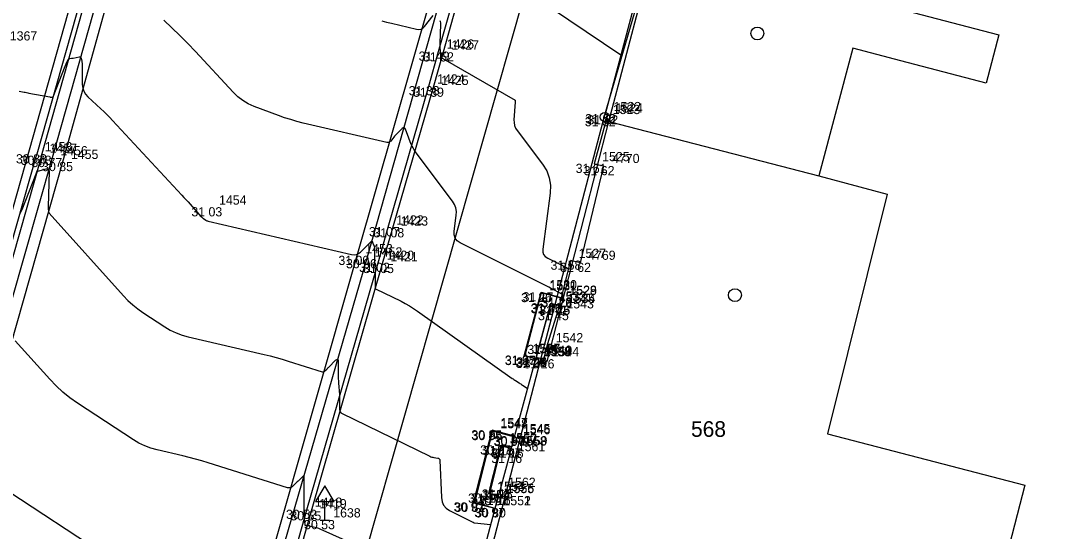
# Model space of a CAD drawing. Extents: x -702257 to -701487, y -1009871 to -1008841.
# Drawn here: x -701742.19 to -701713.98, y -1009295.4 to -1009281.53 of the extents above; entities that cross this region are included whole.
import ezdxf

# ---------------------------------------------------------------- set-up
doc = ezdxf.new("R2010")
doc.units = 0
for name, color, linetype in [('Ex_Major Contours', 7, 'Continuous'), ('Ex_Minor Contours', 7, 'Continuous'), ('Z_betonova_konstrukce', 7, 'Continuous'), ('Z_body', 7, 'Continuous'), ('Z_body_cisla', 7, 'Continuous'), ('Z_body_vysky_redukovane', 7, 'Continuous'), ('Z_budova', 7, 'Continuous'), ('Z_dopravni_znacky', 7, 'Continuous'), ('Z_katastr_cisla_stavebni', 7, 'Continuous'), ('Z_katastr_hranice', 7, 'Continuous'), ('Z_katastr_vnitrni_kresba', 7, 'Continuous'), ('Z_katastr_znacky_budov', 7, 'Continuous'), ('Z_komunikace', 7, 'Continuous'), ('Z_obruba', 7, 'Continuous'), ('Z_site_kanalizace_znaky', 7, 'Continuous'), ('Z_vstupy', 7, 'Continuous'), ('Z_zlabek', 7, 'Continuous')]:
    doc.layers.add(name, color=color, linetype=linetype)

# ---------------------------------------------------------------- blocks, each defined once
blk = doc.blocks.new('POINT_DISPLAY')
blk.add_line((0, 0), (0, 0))
blk = doc.blocks.new('Z15')
blk.add_circle((0, 0), 0.125)
blk = doc.blocks.new('Z527')
for p, q in [((0, 0.93), (-0.25, 0.5)), ((0.25, 0.5), (0, 0.93)), ((-0.25, 0.5), (0.25, 0.5)), ((0, 0), (0, 0.5)), ((-0.13, 0), (0.13, 0))]:
    blk.add_line(p, q)

msp = doc.modelspace()

# ---------------------------------------------------------------- linework, layer by layer
at = {"layer": 'Ex_Major Contours'}
for points in [[(-701742.236, -1009283.447), (-701742.104, -1009283.472), (-701742.07, -1009283.478), (-701742.037, -1009283.484), (-701742.004, -1009283.491), (-701741.971, -1009283.497), (-701741.407, -1009283.605), (-701741.398, -1009283.606), (-701741.39, -1009283.608), (-701741.382, -1009283.609), (-701741.373, -1009283.61), (-701741.34, -1009283.613), (-701741.332, -1009283.612), (-701741.326, -1009283.61), (-701741.321, -1009283.605), (-701741.317, -1009283.599), (-701740.987, -1009282.766), (-701740.978, -1009282.745), (-701740.969, -1009282.723), (-701740.959, -1009282.702), (-701740.949, -1009282.681), (-701740.895, -1009282.578), (-701740.889, -1009282.569), (-701740.881, -1009282.562), (-701740.872, -1009282.557), (-701740.861, -1009282.555), (-701740.814, -1009282.552), (-701740.802, -1009282.551), (-701740.79, -1009282.55), (-701740.779, -1009282.548), (-701740.767, -1009282.546), (-701740.61, -1009282.517), (-701740.59, -1009282.517), (-701740.575, -1009282.522), (-701740.564, -1009282.534), (-701740.557, -1009282.552), (-701740.536, -1009282.636), (-701740.532, -1009282.658), (-701740.528, -1009282.679), (-701740.526, -1009282.7), (-701740.526, -1009282.722), (-701740.522, -1009283.268), (-701740.512, -1009283.362), (-701740.485, -1009283.448), (-701740.44, -1009283.527), (-701740.376, -1009283.597), (-701740.022, -1009283.925), (-701739.939, -1009284.003), (-701739.859, -1009284.082), (-701739.779, -1009284.163), (-701739.702, -1009284.245), (-701737.82, -1009286.274), (-701737.764, -1009286.335), (-701737.709, -1009286.395), (-701737.653, -1009286.456), (-701737.598, -1009286.518), (-701737.293, -1009286.858), (-701737.28, -1009286.871), (-701737.267, -1009286.884), (-701737.252, -1009286.896), (-701737.237, -1009286.907), (-701737.173, -1009286.948), (-701737.157, -1009286.958), (-701737.14, -1009286.966), (-701737.123, -1009286.972), (-701737.105, -1009286.977), (-701733.211, -1009287.887), (-701733.143, -1009287.895), (-701733.08, -1009287.886), (-701733.021, -1009287.861), (-701732.967, -1009287.818), (-701732.669, -1009287.522), (-701732.664, -1009287.519), (-701732.661, -1009287.518), (-701732.657, -1009287.52), (-701732.655, -1009287.525), (-701732.635, -1009287.575), (-701732.602, -1009287.661), (-701732.596, -1009287.677), (-701732.592, -1009287.694), (-701732.59, -1009287.711), (-701732.589, -1009287.729), (-701732.592, -1009288.001), (-701732.592, -1009288.039), (-701732.592, -1009288.077), (-701732.59, -1009288.114), (-701732.587, -1009288.152), (-701732.574, -1009288.303), (-701732.571, -1009288.341), (-701732.569, -1009288.378), (-701732.569, -1009288.416), (-701732.569, -1009288.454), (-701732.573, -1009288.76), (-701732.573, -1009288.781), (-701732.573, -1009288.802), (-701732.572, -1009288.806), (-701732.571, -1009288.811), (-701732.568, -1009288.814), (-701732.564, -1009288.817), (-701731.87, -1009289.155), (-701731.754, -1009289.215), (-701731.64, -1009289.279), (-701731.53, -1009289.348), (-701731.422, -1009289.421), (-701728.852, -1009291.251), (-701728.829, -1009291.267), (-701728.806, -1009291.282), (-701728.784, -1009291.298), (-701728.76, -1009291.313), (-701728.666, -1009291.374), (-701728.643, -1009291.389), (-701728.621, -1009291.403), (-701728.599, -1009291.418), (-701728.577, -1009291.432), (-701728.443, -1009291.52)], [(-701729.23, -1009294.448), (-701729.265, -1009294.44), (-701729.28, -1009294.436), (-701729.433, -1009294.394), (-701729.456, -1009294.385), (-701729.47, -1009294.37), (-701729.476, -1009294.351), (-701729.473, -1009294.326), (-701729.447, -1009294.219), (-701729.433, -1009294.165), (-701729.42, -1009294.111), (-701729.173, -1009293.132), (-701729.163, -1009293.108), (-701729.147, -1009293.092), (-701729.126, -1009293.086), (-701729.1, -1009293.09), (-701728.935, -1009293.135), (-701728.912, -1009293.141), (-701728.878, -1009293.15), (-701728.872, -1009293.152)]]:
    msp.add_lwpolyline(points, dxfattribs=at)
at = {"layer": 'Ex_Minor Contours'}
for points in [[(-701725.902, -1009282.466), (-701729.639, -1009279.939)], [(-701727.499, -1009288.967), (-701727.81, -1009288.798), (-701727.862, -1009288.77), (-701727.914, -1009288.743), (-701727.967, -1009288.716), (-701728.019, -1009288.689), (-701730.264, -1009287.566), (-701730.347, -1009287.51), (-701730.402, -1009287.44), (-701730.43, -1009287.354), (-701730.43, -1009287.254), (-701730.374, -1009286.824), (-701730.369, -1009286.719), (-701730.385, -1009286.619), (-701730.42, -1009286.525), (-701730.476, -1009286.435), (-701731.485, -1009285.09), (-701731.491, -1009285.083), (-701731.496, -1009285.075), (-701731.501, -1009285.067), (-701731.506, -1009285.058), (-701731.525, -1009285.025), (-701731.534, -1009285.008), (-701731.543, -1009284.991), (-701731.569, -1009284.939), (-701731.575, -1009284.928), (-701731.581, -1009284.916), (-701731.586, -1009284.904), (-701731.591, -1009284.892), (-701731.655, -1009284.727), (-701731.749, -1009284.483), (-701731.767, -1009284.452), (-701731.788, -1009284.438), (-701731.813, -1009284.442), (-701731.842, -1009284.463), (-701731.978, -1009284.598), (-701732.001, -1009284.622), (-701732.024, -1009284.647), (-701732.046, -1009284.672), (-701732.068, -1009284.698), (-701732.151, -1009284.804), (-701732.174, -1009284.826), (-701732.199, -1009284.84), (-701732.227, -1009284.845), (-701732.259, -1009284.841), (-701734.524, -1009284.312), (-701734.695, -1009284.269), (-701734.864, -1009284.221), (-701735.032, -1009284.167), (-701735.198, -1009284.108), (-701735.858, -1009283.86), (-701736.017, -1009283.79), (-701736.165, -1009283.703), (-701736.302, -1009283.599), (-701736.428, -1009283.478), (-701737.454, -1009282.371), (-701737.662, -1009282.152), (-701737.873, -1009281.936), (-701738.089, -1009281.725), (-701738.308, -1009281.518)], [(-701732.396, -1009281.532), (-701732.263, -1009281.57), (-701732.128, -1009281.603), (-701731.447, -1009281.763), (-701731.385, -1009281.769), (-701731.328, -1009281.759), (-701731.277, -1009281.732), (-701731.233, -1009281.688), (-701730.999, -1009281.394)], [(-701730.814, -1009281.523), (-701730.807, -1009281.556), (-701730.803, -1009281.59), (-701730.802, -1009281.625), (-701730.821, -1009282.153), (-701730.821, -1009282.163), (-701730.821, -1009282.172), (-701730.821, -1009282.182), (-701730.82, -1009282.191), (-701730.817, -1009282.229), (-701730.816, -1009282.248), (-701730.815, -1009282.266), (-701730.811, -1009282.344), (-701730.81, -1009282.36), (-701730.808, -1009282.376), (-701730.806, -1009282.392), (-701730.802, -1009282.408), (-701730.781, -1009282.497), (-701730.775, -1009282.516), (-701730.765, -1009282.533), (-701730.752, -1009282.547), (-701730.736, -1009282.558), (-701728.775, -1009283.69), (-701728.771, -1009283.692), (-701728.769, -1009283.696), (-701728.768, -1009283.699), (-701728.768, -1009283.704), (-701728.771, -1009283.728), (-701728.772, -1009283.737), (-701728.772, -1009283.742), (-701728.804, -1009284.222), (-701728.803, -1009284.301), (-701728.788, -1009284.377), (-701728.759, -1009284.448), (-701728.717, -1009284.516), (-701728.028, -1009285.434), (-701727.916, -1009285.614), (-701727.845, -1009285.804), (-701727.814, -1009286.005), (-701727.822, -1009286.217), (-701728.02, -1009287.738), (-701728.021, -1009287.818), (-701727.999, -1009287.886), (-701727.955, -1009287.942), (-701727.889, -1009287.986), (-701727.452, -1009288.205), (-701727.439, -1009288.211), (-701727.426, -1009288.218), (-701727.414, -1009288.225), (-701727.401, -1009288.231), (-701727.326, -1009288.272)], [(-701742.222, -1009286.78), (-701742.157, -1009286.664), (-701741.778, -1009285.693), (-701741.768, -1009285.666), (-701741.747, -1009285.609), (-701741.745, -1009285.607), (-701741.743, -1009285.608), (-701741.739, -1009285.616), (-701741.738, -1009285.617), (-701741.736, -1009285.618), (-701741.735, -1009285.619), (-701741.733, -1009285.619), (-701741.5, -1009285.561), (-701741.465, -1009285.558), (-701741.441, -1009285.567), (-701741.427, -1009285.589), (-701741.423, -1009285.623), (-701741.448, -1009286.59), (-701741.448, -1009286.605), (-701741.448, -1009286.619), (-701741.447, -1009286.634), (-701741.446, -1009286.649), (-701741.441, -1009286.708), (-701741.439, -1009286.722), (-701741.434, -1009286.736), (-701741.428, -1009286.748), (-701741.419, -1009286.76), (-701739.405, -1009289.005), (-701739.284, -1009289.132), (-701739.155, -1009289.251), (-701739.019, -1009289.36), (-701738.875, -1009289.461), (-701738.285, -1009289.848), (-701738.134, -1009289.938), (-701737.978, -1009290.013), (-701737.815, -1009290.075), (-701737.646, -1009290.122), (-701735.585, -1009290.603), (-701735.422, -1009290.643), (-701735.259, -1009290.686), (-701735.097, -1009290.732), (-701734.936, -1009290.781), (-701734.011, -1009291.071), (-701733.993, -1009291.075), (-701733.976, -1009291.074), (-701733.96, -1009291.067), (-701733.945, -1009291.056), (-701733.887, -1009291.002), (-701733.873, -1009290.988), (-701733.859, -1009290.974), (-701733.845, -1009290.96), (-701733.831, -1009290.946), (-701733.646, -1009290.76), (-701733.615, -1009290.735), (-701733.593, -1009290.732), (-701733.579, -1009290.75), (-701733.575, -1009290.79), (-701733.577, -1009291.142), (-701733.577, -1009291.201), (-701733.575, -1009291.26), (-701733.572, -1009291.319), (-701733.568, -1009291.379), (-701733.542, -1009291.687), (-701733.54, -1009291.71), (-701733.539, -1009291.733), (-701733.538, -1009291.757), (-701733.538, -1009291.78), (-701733.54, -1009291.874), (-701733.54, -1009291.898), (-701733.54, -1009291.921), (-701733.54, -1009291.945), (-701733.54, -1009291.968), (-701733.539, -1009292.109), (-701733.535, -1009292.138), (-701733.524, -1009292.163), (-701733.506, -1009292.184), (-701733.482, -1009292.2), (-701731.086, -1009293.369), (-701731.061, -1009293.38), (-701731.035, -1009293.389), (-701731.009, -1009293.396), (-701730.982, -1009293.401), (-701730.873, -1009293.415), (-701730.849, -1009293.422), (-701730.832, -1009293.434), (-701730.821, -1009293.453), (-701730.817, -1009293.477), (-701730.775, -1009294.492), (-701730.758, -1009294.603), (-701730.715, -1009294.698), (-701730.646, -1009294.777), (-701730.552, -1009294.839), (-701729.92, -1009295.159), (-701729.913, -1009295.163), (-701729.905, -1009295.167), (-701729.891, -1009295.176), (-701729.888, -1009295.178), (-701729.884, -1009295.18), (-701729.88, -1009295.181), (-701729.876, -1009295.181), (-701729.438, -1009295.225)], [(-701727.52, -1009289.055), (-701727.522, -1009289.062), (-701727.523, -1009289.064), (-701727.525, -1009289.064), (-701727.898, -1009288.969), (-701727.915, -1009288.964), (-701727.933, -1009288.96), (-701727.95, -1009288.956), (-701727.967, -1009288.952), (-701728.047, -1009288.933), (-701728.057, -1009288.932), (-701728.066, -1009288.935), (-701728.072, -1009288.941), (-701728.076, -1009288.951), (-701728.094, -1009289.02), (-701728.1, -1009289.043), (-701728.491, -1009290.557), (-701728.495, -1009290.59), (-701728.487, -1009290.617), (-701728.468, -1009290.637), (-701728.438, -1009290.65), (-701728.221, -1009290.711)], [(-701732.776, -1009295.929), (-701734.065, -1009295.346), (-701734.099, -1009295.332), (-701734.133, -1009295.32), (-701734.169, -1009295.31), (-701734.205, -1009295.302), (-701734.41, -1009295.262), (-701734.422, -1009295.26), (-701734.435, -1009295.257), (-701734.46, -1009295.251), (-701734.466, -1009295.248), (-701734.47, -1009295.245), (-701734.472, -1009295.24), (-701734.474, -1009295.235), (-701734.489, -1009295.046), (-701734.49, -1009295.041), (-701734.491, -1009295.036), (-701734.492, -1009295.031), (-701734.493, -1009295.026), (-701734.5, -1009295.005), (-701734.501, -1009295), (-701734.502, -1009294.995), (-701734.503, -1009294.99), (-701734.503, -1009294.985), (-701734.497, -1009293.931), (-701734.5, -1009293.91), (-701734.506, -1009293.901), (-701734.518, -1009293.903), (-701734.535, -1009293.916), (-701734.609, -1009293.991), (-701734.628, -1009294.01), (-701734.647, -1009294.029), (-701734.666, -1009294.047), (-701734.686, -1009294.066), (-701734.819, -1009294.192), (-701734.849, -1009294.215), (-701734.881, -1009294.227), (-701734.916, -1009294.23), (-701734.952, -1009294.223), (-701737.104, -1009293.547), (-701737.275, -1009293.495), (-701737.447, -1009293.446), (-701737.62, -1009293.401), (-701737.793, -1009293.358), (-701738.49, -1009293.196), (-701738.661, -1009293.148), (-701738.826, -1009293.086), (-701738.984, -1009293.009), (-701739.137, -1009292.918), (-701740.652, -1009291.925), (-701740.857, -1009291.781), (-701741.05, -1009291.625), (-701741.234, -1009291.457), (-701741.406, -1009291.277), (-701742.341, -1009290.234)], [(-701742.845, -1009294.116), (-701739.698, -1009296.18)]]:
    msp.add_lwpolyline(points, dxfattribs=at)
at = {"layer": 'Z_betonova_konstrukce'}
for p, q in [((-701728.53, -1009290.64), (-701728.07, -1009288.91)), ((-701728.07, -1009288.93), (-701728.51, -1009290.63)), ((-701728.07, -1009288.91), (-701727.52, -1009289.05)), ((-701727.52, -1009289.07), (-701728.07, -1009288.93)), ((-701728.2, -1009290.68), (-701727.8, -1009289.21)), ((-701727.81, -1009289.23), (-701728.2, -1009290.68)), ((-701727.58, -1009289.28), (-701727.81, -1009289.23)), ((-701727.8, -1009289.21), (-701727.57, -1009289.27)), ((-701728.23, -1009290.72), (-701728.53, -1009290.64)), ((-701728.51, -1009290.63), (-701728.22, -1009290.71)), ((-701729.9, -1009294.63), (-701729.4, -1009292.66)), ((-701728.79, -1009292.82), (-701729.4, -1009292.66)), ((-701729.39, -1009292.68), (-701729.88, -1009294.62)), ((-701729.39, -1009292.68), (-701728.79, -1009292.84)), ((-701729.49, -1009294.38), (-701729.16, -1009293.07)), ((-701729.15, -1009293.09), (-701729.47, -1009294.38)), ((-701729.16, -1009293.07), (-701728.87, -1009293.15)), ((-701728.88, -1009293.16), (-701729.15, -1009293.09)), ((-701729.9, -1009294.63), (-701729.32, -1009294.78)), ((-701729.88, -1009294.62), (-701729.32, -1009294.78)), ((-701729.23, -1009294.45), (-701729.49, -1009294.38)), ((-701729.47, -1009294.38), (-701729.23, -1009294.44))]:
    msp.add_line(p, q, dxfattribs=at)
at = {"layer": 'Z_budova'}
for p, q in [((-701724.98, -1009279.01), (-701726.33, -1009284.07)), ((-701726.27, -1009284.1), (-701726.63, -1009285.42)), ((-701726.33, -1009284.07), (-701726.27, -1009284.1)), ((-701726.63, -1009285.42), (-701726.37, -1009285.48)), ((-701727.27, -1009288.05), (-701727.61, -1009289.42)), ((-701727.01, -1009288.11), (-701727.27, -1009288.05)), ((-701727.9, -1009290.34), (-701728, -1009290.73)), ((-701728.92, -1009293.3), (-701728.2, -1009290.68)), ((-701728, -1009290.73), (-701728.2, -1009290.68)), ((-701729.84, -1009296.74), (-701729.18, -1009294.27))]:
    msp.add_line(p, q, dxfattribs=at)
at = {"layer": 'Z_katastr_hranice'}
for p, q in [((-701705.38, -1009199.53), (-701735.58, -1009305.62)), ((-701754.56, -1009329.71), (-701737.62, -1009269.65)), ((-701724.66, -1009278.3), (-701726.35, -1009284.1)), ((-701726.35, -1009284.1), (-701728.08, -1009290.74)), ((-701728.08, -1009290.74), (-701729.69, -1009296.91))]:
    msp.add_line(p, q, dxfattribs=at)
at = {"layer": 'Z_katastr_vnitrni_kresba'}
for p, q in [((-701726.23, -1009284.27), (-701724.66, -1009278.3)), ((-701717.97, -1009281.31), (-701715.64, -1009281.92)), ((-701715.64, -1009281.92), (-701715.99, -1009283.23)), ((-701719.61, -1009282.28), (-701720.53, -1009285.75)), ((-701718.3, -1009282.62), (-701719.61, -1009282.28)), ((-701715.99, -1009283.23), (-701718.3, -1009282.62)), ((-701727.9, -1009290.79), (-701726.23, -1009284.27)), ((-701726.23, -1009284.27), (-701720.53, -1009285.75)), ((-701720.53, -1009285.75), (-701718.67, -1009286.25)), ((-701718.67, -1009286.25), (-701720.29, -1009292.76)), ((-701728.08, -1009290.74), (-701727.9, -1009290.79)), ((-701720.29, -1009292.76), (-701714.94, -1009294.15)), ((-701714.94, -1009294.15), (-701716.5, -1009300.25))]:
    msp.add_line(p, q, dxfattribs=at)
at = {"layer": 'Z_katastr_znacky_budov'}
for centre in [(-701722.197, -1009281.879), (-701722.807, -1009288.989)]:
    msp.add_circle(centre, 0.175, dxfattribs=at)
at = {"layer": 'Z_komunikace'}
for p, q in [((-701741.63, -1009285.2), (-701739.19, -1009276.55)), ((-701730.85, -1009282.37), (-701730.16, -1009279.92)), ((-701731.12, -1009283.31), (-701730.85, -1009282.37)), ((-701732.22, -1009287.14), (-701731.12, -1009283.31)), ((-701741.63, -1009285.2), (-701744.39, -1009294.91)), ((-701732.49, -1009288.11), (-701732.22, -1009287.14)), ((-701734.43, -1009294.82), (-701732.49, -1009288.11)), ((-701734.7, -1009295.79), (-701734.43, -1009294.82))]:
    msp.add_line(p, q, dxfattribs=at)
at = {"layer": 'Z_obruba'}
for p, q in [((-701739.32, -1009276.53), (-701741.76, -1009285.16)), ((-701730.04, -1009279.96), (-701730.73, -1009282.39)), ((-701730.73, -1009282.39), (-701731, -1009283.35)), ((-701731, -1009283.35), (-701732.1, -1009287.17)), ((-701744.51, -1009294.86), (-701741.76, -1009285.16)), ((-701732.1, -1009287.17), (-701732.38, -1009288.14)), ((-701732.38, -1009288.14), (-701734.31, -1009294.86)), ((-701734.31, -1009294.86), (-701734.58, -1009295.82))]:
    msp.add_line(p, q, dxfattribs=at)
at = {"layer": 'Z_vstupy'}
for p, q in [((-701726.37, -1009285.48), (-701727.01, -1009288.11)), ((-701727.61, -1009289.42), (-701727.9, -1009290.34)), ((-701728.92, -1009293.3), (-701729.18, -1009294.27))]:
    msp.add_line(p, q, dxfattribs=at)
at = {"layer": 'Z_zlabek'}
for p, q in [((-701738.92, -1009276.65), (-701741.34, -1009285.26)), ((-701741.05, -1009285.37), (-701738.65, -1009276.73)), ((-701730.72, -1009279.71), (-701733.07, -1009287.92)), ((-701732.8, -1009288.01), (-701730.48, -1009279.8)), ((-701741.34, -1009285.26), (-701744.12, -1009294.99)), ((-701743.81, -1009295.08), (-701741.05, -1009285.37)), ((-701733.07, -1009287.92), (-701735.78, -1009297.41)), ((-701735.53, -1009297.45), (-701732.8, -1009288.01))]:
    msp.add_line(p, q, dxfattribs=at)

# ---------------------------------------------------------------- block references
at = {"layer": 'Z_body'}
for p in [(-701730.85, -1009282.37), (-701730.73, -1009282.39), (-701731.12, -1009283.31), (-701731, -1009283.35), (-701726.34, -1009284.15), (-701726.33, -1009284.07), (-701726.27, -1009284.1), (-701741.76, -1009285.16), (-701741.63, -1009285.2), (-701741.34, -1009285.26), (-701741.05, -1009285.37), (-701726.63, -1009285.42), (-701726.37, -1009285.48), (-701737.04, -1009286.6), (-701732.22, -1009287.14), (-701732.1, -1009287.17), (-701733.07, -1009287.92), (-701732.8, -1009288.01), (-701732.49, -1009288.11), (-701732.38, -1009288.14), (-701727.27, -1009288.05), (-701727.01, -1009288.11), (-701728.07, -1009288.91), (-701728.07, -1009288.93), (-701727.81, -1009289.23), (-701727.8, -1009289.21), (-701727.57, -1009289.27), (-701727.52, -1009289.05), (-701727.52, -1009289.07), (-701727.61, -1009289.42), (-701727.58, -1009289.28), (-701727.9, -1009290.34), (-701728.53, -1009290.64), (-701728.51, -1009290.63), (-701728.2, -1009290.68), (-701728.2, -1009290.68), (-701728.23, -1009290.72), (-701728.22, -1009290.71), (-701728, -1009290.73), (-701729.4, -1009292.66), (-701729.39, -1009292.68), (-701728.79, -1009292.82), (-701728.79, -1009292.84), (-701729.16, -1009293.07), (-701729.15, -1009293.09), (-701728.88, -1009293.16), (-701728.87, -1009293.15), (-701728.92, -1009293.3), (-701729.18, -1009294.27), (-701729.9, -1009294.63), (-701729.88, -1009294.62), (-701729.49, -1009294.38), (-701729.47, -1009294.38), (-701729.23, -1009294.44), (-701729.23, -1009294.45), (-701734.43, -1009294.82), (-701734.31, -1009294.86), (-701729.32, -1009294.77), (-701729.32, -1009294.78), (-701733.94, -1009295.1)]:
    msp.add_blockref('POINT_DISPLAY', p, dxfattribs=at)
at = {"layer": 'Z_dopravni_znacky'}
msp.add_blockref('Z527', (-701733.94, -1009295.1), dxfattribs=at)
at = {"layer": 'Z_site_kanalizace_znaky'}
msp.add_blockref('Z15', (-701726.34, -1009284.15), dxfattribs=at)

# ---------------------------------------------------------------- texts
at = {"layer": 'Z_body_cisla'}
for s, p in [('1367', (-701742.49, -1009282.07)), ('1426', (-701730.63, -1009282.29)), ('1427', (-701730.5, -1009282.32)), ('1424', (-701730.89, -1009283.24)), ('1425', (-701730.78, -1009283.28)), ('1523', (-701726.12, -1009284.07)), ('1522', (-701726.1, -1009283.99)), ('1524', (-701726.05, -1009284.03)), ('1458', (-701741.54, -1009285.08)), ('1457', (-701741.41, -1009285.12)), ('1456', (-701741.12, -1009285.19)), ('1455', (-701740.83, -1009285.29)), ('1525', (-701726.41, -1009285.35)), ('4770', (-701726.14, -1009285.4)), ('1454', (-701736.81, -1009286.53)), ('1422', (-701732, -1009287.07)), ('1423', (-701731.88, -1009287.1)), ('1453', (-701732.84, -1009287.85)), ('1452', (-701732.58, -1009287.94)), ('1420', (-701732.26, -1009288.03)), ('1421', (-701732.16, -1009288.07)), ('1527', (-701727.05, -1009287.98)), ('4769', (-701726.79, -1009288.03)), ('1530', (-701727.84, -1009288.83)), ('1531', (-701727.84, -1009288.86)), ('1533', (-701727.59, -1009289.15)), ('1532', (-701727.58, -1009289.14)), ('1535', (-701727.35, -1009289.2)), ('1534', (-701727.34, -1009289.2)), ('1528', (-701727.3, -1009288.98)), ('1529', (-701727.3, -1009288.99)), ('1543', (-701727.38, -1009289.35)), ('1542', (-701727.67, -1009290.27)), ('1536', (-701728.3, -1009290.57)), ('1537', (-701728.29, -1009290.56)), ('1539', (-701728, -1009290.64)), ('1538', (-701728, -1009290.65)), ('1540', (-701727.97, -1009290.61)), ('1541', (-701727.97, -1009290.61)), ('1544', (-701727.78, -1009290.65)), ('1547', (-701729.17, -1009292.58)), ('1548', (-701729.17, -1009292.61)), ('1545', (-701728.56, -1009292.74)), ('1546', (-701728.56, -1009292.77)), ('1560', (-701728.93, -1009292.99)), ('1557', (-701728.92, -1009293.02)), ('1558', (-701728.66, -1009293.08)), ('1559', (-701728.64, -1009293.07)), ('1561', (-701728.7, -1009293.23)), ('1553', (-701729.26, -1009294.31)), ('1554', (-701729.25, -1009294.31)), ('1562', (-701728.96, -1009294.2)), ('1549', (-701729.67, -1009294.56)), ('1550', (-701729.66, -1009294.54)), ('1556', (-701729, -1009294.36)), ('1555', (-701729, -1009294.37)), ('1418', (-701734.21, -1009294.74)), ('1419', (-701734.09, -1009294.78)), ('1552', (-701729.09, -1009294.7)), ('1551', (-701729.09, -1009294.7)), ('1638', (-701733.71, -1009295.03))]:
    msp.add_text(s, height=0.25, dxfattribs=at).set_placement(p)
at = {"layer": 'Z_body_vysky_redukovane'}
for s, p in [('31 49', (-701731.392, -1009282.62)), ('31 52', (-701731.272, -1009282.64)), ('31 38', (-701731.662, -1009283.56)), ('31 39', (-701731.542, -1009283.6)), ('31 62', (-701726.882, -1009284.4)), ('31 62', (-701726.872, -1009284.32)), ('31 62', (-701726.812, -1009284.35)), ('30 88', (-701742.323, -1009285.41)), ('30 78', (-701742.193, -1009285.45)), ('30 77', (-701741.903, -1009285.51)), ('30 85', (-701741.613, -1009285.62)), ('31 61', (-701727.13, -1009285.67)), ('31 62', (-701726.912, -1009285.73)), ('31 03', (-701737.561, -1009286.85)), ('31 07', (-701732.741, -1009287.39)), ('31 08', (-701732.621, -1009287.42)), ('31 00', (-701733.57, -1009288.17)), ('30 96', (-701733.363, -1009288.26)), ('31 02', (-701733.011, -1009288.36)), ('31 05', (-701732.901, -1009288.39)), ('31 58', (-701727.812, -1009288.3)), ('31 62', (-701727.552, -1009288.36)), ('31 26', (-701728.612, -1009289.18)), ('31 17', (-701728.57, -1009289.16)), ('31 45', (-701728.352, -1009289.48)), ('31 26', (-701728.342, -1009289.46)), ('31 45', (-701728.122, -1009289.53)), ('31 26', (-701728.112, -1009289.52)), ('31 22', (-701728.062, -1009289.3)), ('31 26', (-701728.062, -1009289.32)), ('31 45', (-701728.152, -1009289.67)), ('31 45', (-701728.442, -1009290.59)), ('31 25', (-701729.052, -1009290.88)), ('31 07', (-701729.051, -1009290.89)), ('31 26', (-701728.742, -1009290.93)), ('31 44', (-701728.742, -1009290.93)), ('31 26', (-701728.762, -1009290.96)), ('31 08', (-701728.751, -1009290.97)), ('31 26', (-701728.542, -1009290.98)), ('30 85', (-701729.963, -1009292.91)), ('30 96', (-701729.953, -1009292.93)), ('30 87', (-701729.353, -1009293.07)), ('30 97', (-701729.353, -1009293.09)), ('30 97', (-701729.723, -1009293.32)), ('31 15', (-701729.65, -1009293.34)), ('30 97', (-701729.432, -1009293.4)), ('31 16', (-701729.38, -1009293.41)), ('31 16', (-701729.42, -1009293.55)), ('31 15', (-701729.68, -1009294.52)), ('30 97', (-701730.443, -1009294.87)), ('30 81', (-701730.421, -1009294.88)), ('30 97', (-701730.052, -1009294.63)), ('31 15', (-701729.97, -1009294.63)), ('30 97', (-701729.792, -1009294.7)), ('31 16', (-701729.73, -1009294.69)), ('30 52', (-701734.993, -1009295.07)), ('30 55', (-701734.873, -1009295.11)), ('30 97', (-701729.882, -1009295.02)), ('30 80', (-701729.862, -1009295.03)), ('30 53', (-701734.502, -1009295.35))]:
    msp.add_text(s, height=0.25, dxfattribs=at).set_placement(p)
at = {"layer": 'Z_katastr_cisla_stavebni'}
msp.add_text('568', height=0.425, dxfattribs=at).set_placement((-701723.998, -1009292.84))

doc.saveas('drawing.dxf')
